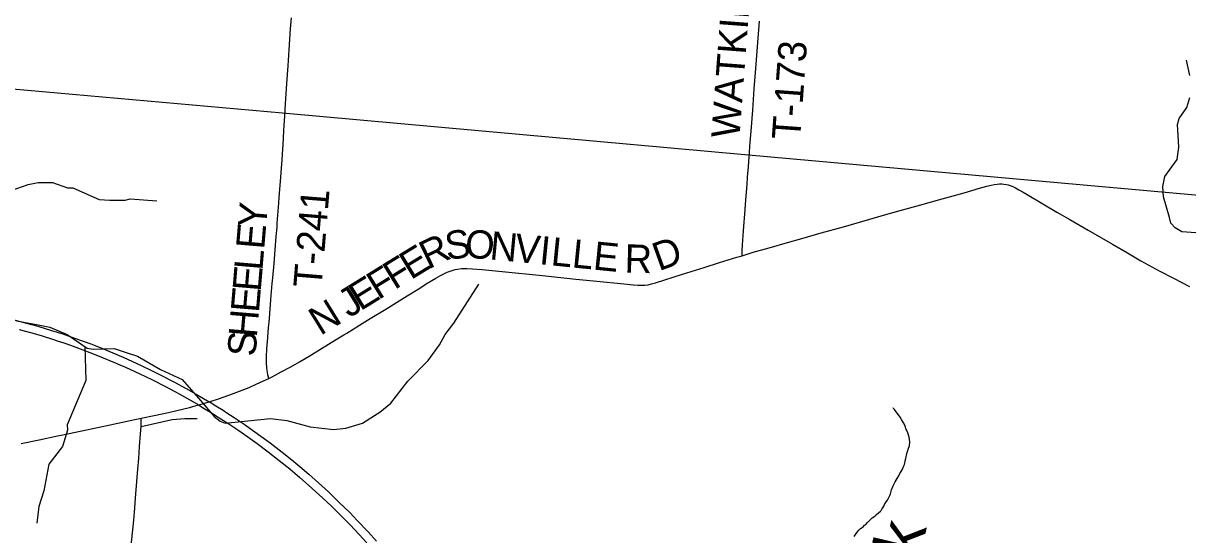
# Model space of a CAD drawing. Extents: x -49 to -8.2, y 9.4 to 23.5.
# Drawn here: x -11.642 to -10.474, y 12.717 to 13.23 of the extents above; entities that cross this region are included whole.
import ezdxf

# ---------------------------------------------------------------- set-up
doc = ezdxf.new("R2010")
doc.units = 0
for name, color, linetype in [('GM_X_County_Road', 7, 'Continuous'), ('GM_X_County_Road_Text', 7, 'Continuous'), ('GM_X_Minor_River', 7, 'Continuous'), ('GM_X_Minor_River_Text', 7, 'Continuous'), ('GM_X_Township', 7, 'Continuous'), ('GM_X_Township_Road', 7, 'Continuous'), ('GM_X_Township_Road_Text', 7, 'Continuous'), ('GM_X_US_Route', 7, 'Continuous')]:
    doc.layers.add(name, color=color, linetype=linetype)

msp = doc.modelspace()

# ---------------------------------------------------------------- linework, layer by layer
at = {"layer": 'GM_X_County_Road'}
for points in [[(-10.9209, 12.9969), (-10.9099, 13.0003), (-10.8937, 13.0049), (-10.8752, 13.0101), (-10.8611, 13.0141), (-10.8417, 13.0197), (-10.8193, 13.026), (-10.8031, 13.0306), (-10.7742, 13.0388), (-10.7622, 13.0422), (-10.7415, 13.0479), (-10.7203, 13.0539), (-10.6982, 13.0601), (-10.6827, 13.0646), (-10.6755, 13.0667), (-10.6709, 13.0678), (-10.668, 13.0684), (-10.6651, 13.0688), (-10.6627, 13.069), (-10.6603, 13.069), (-10.6583, 13.0688), (-10.6559, 13.0683), (-10.6541, 13.0679), (-10.652, 13.0673), (-10.6494, 13.0662), (-10.6465, 13.0649), (-10.6433, 13.063), (-10.6389, 13.0605), (-10.6349, 13.0582), (-10.6052, 13.0407), (-10.592, 13.0331), (-10.5737, 13.0225), (-10.5605, 13.0149), (-10.5495, 13.0085), (-10.5342, 12.9996), (-10.5208, 12.9918), (-10.5134, 12.9877), (-10.5025, 12.9818), (-10.4883, 12.9743), (-10.4722, 12.966)], [(-11.3205, 12.9175), (-11.3175, 12.9193), (-11.3046, 12.9273), (-11.2938, 12.934), (-11.2784, 12.9434), (-11.257, 12.9566), (-11.2443, 12.9644), (-11.2377, 12.9685), (-11.2281, 12.9743), (-11.2233, 12.9771), (-11.2188, 12.9794), (-11.2168, 12.9803), (-11.2127, 12.9818), (-11.2088, 12.9829), (-11.206, 12.9834), (-11.2023, 12.9839), (-11.1969, 12.9841), (-11.1913, 12.9838), (-11.1817, 12.983), (-11.1616, 12.9811), (-11.1211, 12.9769), (-11.0877, 12.9735), (-11.0701, 12.9718), (-11.0361, 12.9682), (-11.0303, 12.9676), (-11.0256, 12.9673), (-11.0216, 12.9673), (-11.0185, 12.9674), (-11.0152, 12.9678), (-11.0119, 12.9685), (-11.0077, 12.9697), (-10.9808, 12.9782), (-10.9588, 12.9851), (-10.9434, 12.99), (-10.9262, 12.9953), (-10.9209, 12.9969)], [(-11.3957, 12.8738), (-11.3923, 12.8755), (-11.3832, 12.8802), (-11.3736, 12.8854), (-11.365, 12.8903), (-11.3552, 12.8962), (-11.333, 12.9099), (-11.3205, 12.9175)], [(-11.5235, 12.8338), (-11.5107, 12.8364), (-11.4961, 12.8395), (-11.488, 12.8414), (-11.4753, 12.8446), (-11.4661, 12.8471), (-11.4645, 12.8476), (-11.4553, 12.8503), (-11.4544, 12.8506), (-11.4462, 12.8533), (-11.4356, 12.857), (-11.4249, 12.861), (-11.4154, 12.8648), (-11.4082, 12.8679), (-11.4009, 12.8712), (-11.3957, 12.8738)], [(-11.6057, 12.8164), (-11.5958, 12.8184), (-11.5548, 12.8272), (-11.5347, 12.8314), (-11.5235, 12.8338)], [(-11.6439, 12.8085), (-11.6259, 12.8121), (-11.6077, 12.816), (-11.6057, 12.8164)]]:
    msp.add_lwpolyline(points, dxfattribs=at)
at = {"layer": 'GM_X_Minor_River'}
for points in [[(-10.4716, 13.1776), (-10.4751, 13.193)], [(-10.414, 13.0162), (-10.4799, 13.021), (-10.4864, 13.0248), (-10.4907, 13.0296), (-10.4923, 13.0351), (-10.4982, 13.0559), (-10.4988, 13.0662), (-10.4969, 13.0762), (-10.4846, 13.0935), (-10.4829, 13.1058), (-10.4836, 13.1176), (-10.484, 13.1286), (-10.4824, 13.1347), (-10.4748, 13.1455), (-10.4716, 13.1557)], [(-11.7163, 13.0464), (-11.6885, 13.0585), (-11.6776, 13.061), (-11.6727, 13.0599), (-11.6539, 13.0624), (-11.6371, 13.0682), (-11.6269, 13.0705), (-11.6125, 13.0702), (-11.5974, 13.065), (-11.5923, 13.0649), (-11.5658, 13.0534), (-11.555, 13.0525), (-11.5396, 13.0526), (-11.5347, 13.054), (-11.508, 13.0518)], [(-11.6487, 12.9315), (-11.6286, 12.9279), (-11.6154, 12.9252), (-11.5978, 12.9178), (-11.5779, 12.9042), (-11.5719, 12.9031), (-11.5506, 12.9037), (-11.5446, 12.9018), (-11.5388, 12.8996), (-11.5273, 12.896), (-11.5042, 12.8827), (-11.4824, 12.8726), (-11.464, 12.8516), (-11.4505, 12.8354), (-11.4445, 12.8307), (-11.4394, 12.8289), (-11.394, 12.8334), (-11.3774, 12.8316), (-11.3542, 12.8251), (-11.3306, 12.8224), (-11.3184, 12.824), (-11.3017, 12.829), (-11.2896, 12.8364), (-11.2844, 12.8399), (-11.2731, 12.849), (-11.2562, 12.8711), (-11.2357, 12.8918), (-11.2245, 12.9074), (-11.2188, 12.9179), (-11.2101, 12.9292), (-11.1851, 12.9684)], [(-11.5803, 12.9058), (-11.5791, 12.8717), (-11.5978, 12.8272), (-11.5976, 12.8219), (-11.6026, 12.8053), (-11.6164, 12.7877), (-11.6214, 12.7608), (-11.6262, 12.7453), (-11.6284, 12.7285)], [(-10.8085, 12.7152), (-10.8072, 12.7173), (-10.8055, 12.7196), (-10.8037, 12.7214), (-10.802, 12.7231), (-10.8005, 12.7243), (-10.7995, 12.7248), (-10.798, 12.7265), (-10.7968, 12.7271), (-10.7951, 12.7291), (-10.7932, 12.7312), (-10.7905, 12.7337), (-10.7878, 12.7355), (-10.7859, 12.7372), (-10.7821, 12.7404), (-10.7815, 12.7413), (-10.7806, 12.7427), (-10.7798, 12.7438), (-10.7788, 12.7455), (-10.7779, 12.7474), (-10.7765, 12.7498), (-10.7751, 12.7517), (-10.7742, 12.753), (-10.7736, 12.7542), (-10.773, 12.7557), (-10.7724, 12.757), (-10.772, 12.758), (-10.7717, 12.7593), (-10.7709, 12.7621), (-10.7693, 12.7659), (-10.7674, 12.7699), (-10.7654, 12.7733), (-10.7637, 12.7761), (-10.7625, 12.7782), (-10.7614, 12.7802), (-10.7604, 12.7821), (-10.7594, 12.7844), (-10.7587, 12.7859), (-10.7581, 12.7874), (-10.7577, 12.7891), (-10.7573, 12.7912), (-10.7567, 12.7933), (-10.7563, 12.795), (-10.7559, 12.7971), (-10.7551, 12.8003), (-10.7541, 12.8039), (-10.7529, 12.8062), (-10.7525, 12.81), (-10.7534, 12.8147), (-10.7547, 12.8191), (-10.7556, 12.8216), (-10.7562, 12.8226), (-10.7566, 12.8235), (-10.7569, 12.8247), (-10.7578, 12.8268), (-10.759, 12.8291), (-10.7601, 12.8308), (-10.761, 12.8325), (-10.7623, 12.835), (-10.7681, 12.8426), (-10.7692, 12.8438), (-10.7698, 12.844), (-10.7698, 12.844)]]:
    msp.add_lwpolyline(points, dxfattribs=at)
at = {"layer": 'GM_X_Township'}
for p, q in [((-12.1351, 13.2078), (-11.3819, 13.1401)), ((-11.3819, 13.1401), (-10.9145, 13.0981)), ((-10.9145, 13.0981), (-10.2594, 13.0392))]:
    msp.add_line(p, q, dxfattribs=at)
at = {"layer": 'GM_X_Township_Road'}
for points in [[(-11.3792, 13.142), (-11.3791, 13.1439), (-11.3774, 13.1697), (-11.3763, 13.1873), (-11.3752, 13.2035), (-11.3737, 13.2245), (-11.3729, 13.2354)], [(-10.9135, 13.1001), (-10.913, 13.1069), (-10.9119, 13.1218), (-10.9102, 13.1428), (-10.9087, 13.1642), (-10.907, 13.1847), (-10.9051, 13.2107), (-10.9035, 13.2321)], [(-11.3819, 13.0991), (-11.3813, 13.108), (-11.3805, 13.1223), (-11.3802, 13.1275), (-11.3792, 13.142)], [(-11.3956, 12.928), (-11.3954, 12.9299), (-11.3947, 12.9386), (-11.3935, 12.9528), (-11.3922, 12.9689), (-11.3917, 12.9748), (-11.3904, 12.9891), (-11.3893, 13.0027), (-11.3882, 13.0163), (-11.3874, 13.0256), (-11.3871, 13.0296), (-11.3855, 13.0497), (-11.3851, 13.0556), (-11.3839, 13.0714), (-11.3825, 13.0891), (-11.3822, 13.0928), (-11.3819, 13.0991)], [(-10.9159, 13.0682), (-10.9153, 13.0756), (-10.9145, 13.0862), (-10.9138, 13.0961), (-10.9135, 13.1001)], [(-10.9209, 12.9969), (-10.9208, 12.9986), (-10.9208, 13.0011), (-10.9207, 13.0039), (-10.9206, 13.0061), (-10.9205, 13.0078), (-10.9194, 13.022), (-10.9178, 13.0431), (-10.917, 13.053), (-10.9159, 13.0682)], [(-11.3957, 12.8738), (-11.3965, 12.8775), (-11.397, 12.8801), (-11.3972, 12.8813), (-11.3973, 12.8822), (-11.3975, 12.8839), (-11.3977, 12.8856), (-11.3979, 12.8881), (-11.398, 12.8908), (-11.398, 12.8934), (-11.3979, 12.8958), (-11.3979, 12.8983), (-11.3977, 12.9005), (-11.3975, 12.9036), (-11.3967, 12.9145), (-11.3962, 12.9206), (-11.3956, 12.928)], [(-11.5261, 12.7933), (-11.5252, 12.8056), (-11.5243, 12.818), (-11.5237, 12.8256), (-11.5237, 12.8263), (-11.5236, 12.83), (-11.5235, 12.8338)], [(-11.5237, 12.8256), (-11.4927, 12.8325), (-11.4797, 12.8337), (-11.4674, 12.8335)], [(-11.5487, 12.5947), (-11.5482, 12.598), (-11.5472, 12.6057), (-11.5454, 12.6202), (-11.5433, 12.6356), (-11.5421, 12.6439), (-11.5401, 12.659), (-11.5379, 12.6751), (-11.5362, 12.6874), (-11.5333, 12.7096), (-11.5319, 12.7219), (-11.531, 12.7315), (-11.5304, 12.7396), (-11.5289, 12.7578), (-11.5269, 12.7826), (-11.5261, 12.7933)]]:
    msp.add_lwpolyline(points, dxfattribs=at)
at = {"layer": 'GM_X_US_Route'}
for points in [[(-11.6562, 12.934), (-11.6412, 12.93), (-11.6272, 12.9261), (-11.6135, 12.922), (-11.6023, 12.9184), (-11.5905, 12.9143), (-11.5733, 12.908), (-11.5626, 12.9039), (-11.552, 12.8995), (-11.5412, 12.8948), (-11.5287, 12.8891), (-11.5153, 12.8827), (-11.5031, 12.8766), (-11.4909, 12.8703), (-11.4786, 12.8637), (-11.4686, 12.8581), (-11.4553, 12.8503), (-11.4546, 12.85), (-11.4486, 12.8462), (-11.4415, 12.8418), (-11.4376, 12.8393), (-11.4303, 12.8345), (-11.4195, 12.8272), (-11.4144, 12.8236), (-11.4096, 12.8202), (-11.4035, 12.8158), (-11.3943, 12.809), (-11.3823, 12.7997), (-11.3725, 12.792), (-11.3644, 12.7853), (-11.3554, 12.7776), (-11.3459, 12.7691), (-11.3359, 12.7598), (-11.3249, 12.7493), (-11.3145, 12.7391), (-11.3069, 12.7313), (-11.2961, 12.7198), (-11.2875, 12.7104)], [(-11.6461, 12.9229), (-11.6347, 12.9198), (-11.624, 12.9167), (-11.6106, 12.9125), (-11.608, 12.9116), (-11.6012, 12.9093), (-11.5947, 12.9071), (-11.5796, 12.9014), (-11.5709, 12.8981), (-11.5634, 12.8951), (-11.5504, 12.8898), (-11.545, 12.8875), (-11.5393, 12.885), (-11.53, 12.8807), (-11.5249, 12.8783), (-11.5193, 12.8756), (-11.5123, 12.8722), (-11.4998, 12.866), (-11.4891, 12.8603), (-11.4855, 12.8584), (-11.475, 12.8524), (-11.4672, 12.8478), (-11.4661, 12.8471), (-11.4603, 12.8437), (-11.4542, 12.8399), (-11.4463, 12.835), (-11.4358, 12.8283), (-11.4257, 12.8216), (-11.4165, 12.8152), (-11.4072, 12.8084), (-11.3961, 12.8), (-11.3851, 12.7913), (-11.3747, 12.7829), (-11.3645, 12.7743), (-11.3559, 12.7667), (-11.3416, 12.7538), (-11.3327, 12.7455), (-11.3249, 12.7379), (-11.3199, 12.7328), (-11.314, 12.7268), (-11.3049, 12.7171), (-11.2973, 12.7088)]]:
    msp.add_lwpolyline(points, dxfattribs=at)

# ---------------------------------------------------------------- texts
at = {"layer": 'GM_X_County_Road_Text'}
for s, rotation, p in [('S', 8.0421, (-11.2169, 12.9924)), ('R', 25.8424, (-11.2357, 12.9829)), ('O', 356.0042, (-11.1995, 12.995)), ('N', 354.4873, (-11.1748, 12.9933)), ('V', 354.3481, (-11.1499, 12.9909)), ('I', 354.3466, (-11.125, 12.9885)), ('L', 354.3466, (-11.1134, 12.9873)), ('L', 354.3463, (-11.0923, 12.9852)), ('D', 19.7797, (-11.0044, 12.9812)), ('E', 31.343, (-11.2532, 12.9722)), ('E', 354.3503, (-11.0711, 12.9831)), ('R', 358.5273, (-11.039, 12.98)), ('F', 31.676, (-11.2695, 12.9622)), ('E', 31.6915, (-11.3039, 12.9409)), ('F', 31.6934, (-11.2858, 12.9521)), ('J', 31.6912, (-11.3152, 12.9339)), ('N', 31.6922, (-11.3439, 12.9162))]:
    msp.add_text(s, height=0.0284, rotation=rotation, dxfattribs=at).set_placement(p)
at = {"layer": 'GM_X_Minor_River_Text'}
msp.add_text('Creek', height=0.04734, rotation=76.7336, dxfattribs=at).set_placement((-10.7743, 12.5598))
at = {"layer": 'GM_X_Township_Road_Text'}
for s, height, rotation, p in [('WATKINS', 0.02841, 85.7018, (-10.9236, 13.1141)), ('T-173', 0.02841, 85.8358, (-10.8628, 13.1126)), ('T-241', 0.02841, 85.2837, (-11.3428, 12.9639)), ('Y', 0.0284, 85.1858, (-11.3985, 13.0239)), ('E', 0.0284, 85.1916, (-11.4003, 13.0027)), ('L', 0.0284, 85.1858, (-11.4021, 12.9815)), ('E', 0.0284, 85.1916, (-11.4038, 12.9603)), ('E', 0.0284, 85.1858, (-11.4056, 12.9392)), ('H', 0.0284, 85.2881, (-11.4077, 12.9143)), ('S', 0.0284, 87.2002, (-11.4086, 12.8954))]:
    msp.add_text(s, height=height, rotation=rotation, dxfattribs=at).set_placement(p)

doc.saveas('drawing.dxf')
